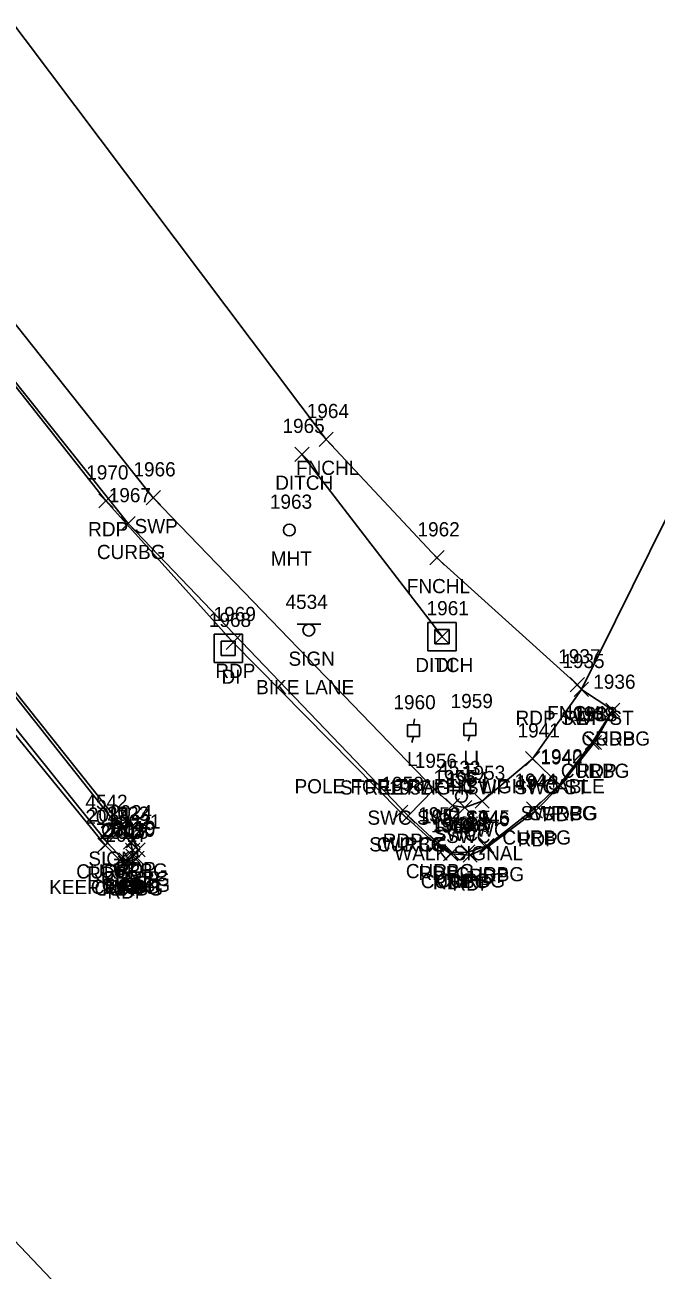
# Model space of a CAD drawing. Extents: x 1690689 to 1696275, y 438760 to 444007.
# Drawn here: x 1691729.4 to 1691818.3, y 439330.1 to 439505.4 of the extents above; entities that cross this region are included whole.
import ezdxf

# ---------------------------------------------------------------- set-up
doc = ezdxf.new("R2010")
doc.units = 0
for name, color, linetype in [('D_A', 7, 'Continuous'), ('D_I', 7, 'Continuous'), ('D_TIC', 7, 'Continuous'), ('DD', 7, 'Continuous'), ('DS', 7, 'Continuous'), ('L_A', 7, 'Continuous'), ('L_I', 7, 'Continuous'), ('L_TIC', 7, 'Continuous'), ('LFNC', 7, 'Continuous'), ('P_A', 7, 'Continuous'), ('P_I', 7, 'Continuous'), ('P_TIC', 7, 'Continuous'), ('PET', 7, 'Continuous'), ('R_A', 7, 'Continuous'), ('R_I', 7, 'Continuous'), ('R_TIC', 7, 'Continuous'), ('RC', 7, 'Continuous'), ('RSW', 7, 'Continuous'), ('S_A', 7, 'Continuous'), ('S_C', 7, 'Continuous'), ('S_I', 7, 'Continuous'), ('SSGN', 7, 'Continuous'), ('U_A', 7, 'Continuous'), ('U_C', 7, 'Continuous'), ('U_I', 7, 'Continuous'), ('ULP', 7, 'Continuous'), ('UTMH', 7, 'Continuous')]:
    doc.layers.add(name, color=color, linetype=linetype)

msp = doc.modelspace()

# ---------------------------------------------------------------- linework, layer by layer
at = {"layer": 'D_TIC'}
for points in [[(1691767.46, 439443.97), (1691769.46, 439445.97)], [(1691769.46, 439443.97), (1691767.46, 439445.97)], [(1691787.2, 439418.3), (1691789.2, 439420.3)], [(1691789.2, 439418.3), (1691787.2, 439420.3)]]:
    msp.add_lwpolyline(points, dxfattribs=at)
at = {"layer": 'DD'}
msp.add_lwpolyline([(1691788.2, 439419.3), (1691768.46, 439444.97)], dxfattribs=at)
at = {"layer": 'DS'}
for p, q in [((1691786.19, 439421.29), (1691790.19, 439421.29)), ((1691786.19, 439417.29), (1691786.19, 439421.29)), ((1691790.19, 439421.29), (1691790.19, 439417.29)), ((1691756.08, 439419.66), (1691760.08, 439419.66)), ((1691756.08, 439415.66), (1691756.08, 439419.66)), ((1691760.08, 439419.66), (1691760.08, 439415.66)), ((1691787.19, 439418.29), (1691787.19, 439420.29)), ((1691787.19, 439420.29), (1691789.19, 439420.29)), ((1691789.19, 439420.29), (1691789.19, 439418.29)), ((1691757.08, 439416.66), (1691757.08, 439418.66)), ((1691757.08, 439418.66), (1691759.08, 439418.66)), ((1691759.08, 439418.66), (1691759.08, 439416.66)), ((1691789.19, 439418.29), (1691787.19, 439418.29)), ((1691788.2, 439419.3), (1691788.2, 439419.3)), ((1691788.2, 439419.3), (1691788.2, 439419.3)), ((1691759.08, 439416.66), (1691757.08, 439416.66)), ((1691758.09, 439417.66), (1691758.09, 439417.66)), ((1691758.09, 439417.66), (1691758.09, 439417.66)), ((1691790.19, 439417.29), (1691786.19, 439417.29)), ((1691760.08, 439415.66), (1691756.08, 439415.66))]:
    msp.add_line(p, q, dxfattribs=at)
at = {"layer": 'L_TIC'}
for points in [[(1691770.88, 439446.07), (1691772.88, 439448.07)], [(1691772.88, 439446.07), (1691770.88, 439448.07)], [(1691786.48, 439429.41), (1691788.48, 439431.41)], [(1691788.48, 439429.41), (1691786.48, 439431.41)], [(1691806.26, 439411.53), (1691808.26, 439413.53)], [(1691808.26, 439411.53), (1691806.26, 439413.53)]]:
    msp.add_lwpolyline(points, dxfattribs=at)
at = {"layer": 'LFNC'}
msp.add_lwpolyline([(1691807.26, 439412.53), (1691787.48, 439430.41), (1691771.88, 439447.07), (1691690.47, 439555.17), (1691645.43, 439634.56), (1691611.1, 439707.77), (1691582.01, 439789.5), (1691566.71, 439848.94), (1691556.2, 439899.11), (1691546, 439958.42), (1691528.18, 440069.26), (1691515.01, 440157.78), (1691504.49, 440231.44), (1691500.26, 440300.18), (1691503.51, 440349.74)], dxfattribs=at)
at = {"layer": 'P_TIC'}
for points in [[(1691739.86, 439437.42), (1691741.86, 439439.42)], [(1691741.86, 439437.42), (1691739.86, 439439.42)], [(1691757.78, 439417.48), (1691759.78, 439419.48)], [(1691759.78, 439417.48), (1691757.78, 439419.48)], [(1691806.83, 439410.87), (1691808.83, 439412.87)], [(1691808.83, 439410.87), (1691806.83, 439412.87)], [(1691811.25, 439407.95), (1691813.25, 439409.95)], [(1691813.25, 439407.95), (1691811.25, 439409.95)], [(1691808.66, 439403.39), (1691810.66, 439405.39)], [(1691810.66, 439403.39), (1691808.66, 439405.39)], [(1691803.85, 439397.31), (1691805.85, 439399.31)], [(1691805.85, 439397.31), (1691803.85, 439399.31)], [(1691781.36, 439393.56), (1691783.36, 439395.56)], [(1691783.36, 439393.56), (1691781.36, 439395.56)], [(1691800.36, 439393.75), (1691802.36, 439395.75)], [(1691802.36, 439393.75), (1691800.36, 439395.75)], [(1691743.74, 439389.57), (1691745.74, 439391.57)], [(1691745.74, 439389.57), (1691743.74, 439391.57)], [(1691739.73, 439388.94), (1691741.73, 439390.94)], [(1691741.73, 439388.94), (1691739.73, 439390.94)], [(1691744.36, 439388.27), (1691746.36, 439390.27)], [(1691746.36, 439388.27), (1691744.36, 439390.27)], [(1691786.38, 439389.01), (1691788.38, 439391.01)], [(1691788.38, 439389.01), (1691786.38, 439391.01)], [(1691788.42, 439387.72), (1691790.42, 439389.72)], [(1691790.42, 439387.72), (1691788.42, 439389.72)], [(1691793.49, 439388.61), (1691795.49, 439390.61)], [(1691795.49, 439388.61), (1691793.49, 439390.61)], [(1691741.82, 439386.82), (1691743.82, 439388.82)], [(1691743.82, 439386.82), (1691741.82, 439388.82)], [(1691742.57, 439386.4), (1691744.57, 439388.4)], [(1691744.57, 439386.4), (1691742.57, 439388.4)], [(1691744.26, 439387.11), (1691746.26, 439389.11)], [(1691746.26, 439387.11), (1691744.26, 439389.11)], [(1691791.15, 439387.53), (1691793.15, 439389.53)], [(1691793.15, 439387.53), (1691791.15, 439389.53)]]:
    msp.add_lwpolyline(points, dxfattribs=at)
at = {"layer": 'PET'}
for points in [[(1691635.64, 439190.05), (1691676.02, 439233.65), (1691723.65, 439283.92), (1691748.95, 439310.32), (1691749.2, 439312.2), (1691740.13, 439321.47), (1691725.27, 439337.07), (1691702.51, 439363.5), (1691678.2, 439394.68), (1691673.58, 439401.13), (1691654.57, 439427.19), (1691640.83, 439446.56), (1691618.23, 439480.22), (1691600.47, 439509.04), (1691582.54, 439539.92), (1691568.85, 439565.16), (1691555.7, 439590.13)], [(1691827.04, 439450.64), (1691807.83, 439411.87), (1691812.25, 439408.95), (1691809.66, 439404.39), (1691804.85, 439398.31), (1691801.36, 439394.75), (1691794.49, 439389.61), (1691792.15, 439388.53), (1691789.42, 439388.72), (1691787.38, 439390.01), (1691782.36, 439394.56), (1691758.78, 439418.48), (1691740.86, 439438.42), (1691718.35, 439466.84)], [(1691722.34, 439412.47), (1691740.73, 439389.94), (1691742.82, 439387.82), (1691743.57, 439387.4), (1691745.26, 439388.11), (1691745.36, 439389.27), (1691744.74, 439390.57), (1691724.01, 439416.58)]]:
    msp.add_lwpolyline(points, dxfattribs=at)
at = {"layer": 'R_TIC'}
for points in [[(1691746.52, 439437.86), (1691748.52, 439439.86)], [(1691748.52, 439437.86), (1691746.52, 439439.86)], [(1691742.99, 439434.22), (1691744.99, 439436.22)], [(1691744.99, 439434.22), (1691742.99, 439436.22)], [(1691806.83, 439410.87), (1691808.83, 439412.87)], [(1691808.83, 439410.87), (1691806.83, 439412.87)], [(1691811.25, 439407.95), (1691813.25, 439409.95)], [(1691813.25, 439407.95), (1691811.25, 439409.95)], [(1691808.34, 439403.41), (1691810.34, 439405.41)], [(1691810.34, 439403.41), (1691808.34, 439405.41)], [(1691799.96, 439401.1), (1691801.96, 439403.1)], [(1691801.96, 439401.1), (1691799.96, 439403.1)], [(1691799.96, 439401.1), (1691801.96, 439403.1)], [(1691801.96, 439401.1), (1691799.96, 439403.1)], [(1691786.1, 439396.81), (1691788.1, 439398.81)], [(1691788.1, 439396.81), (1691786.1, 439398.81)], [(1691786.1, 439396.81), (1691788.1, 439398.81)], [(1691788.1, 439396.81), (1691786.1, 439398.81)], [(1691803.74, 439397.44), (1691805.74, 439399.44)], [(1691805.74, 439397.44), (1691803.74, 439399.44)], [(1691803.74, 439397.44), (1691805.74, 439399.44)], [(1691805.74, 439397.44), (1691803.74, 439399.44)], [(1691792.84, 439395.13), (1691794.84, 439397.13)], [(1691794.84, 439395.13), (1691792.84, 439397.13)], [(1691782.42, 439393.05), (1691784.42, 439395.05)], [(1691784.42, 439393.05), (1691782.42, 439395.05)], [(1691782.42, 439393.05), (1691784.42, 439395.05)], [(1691784.42, 439393.05), (1691782.42, 439395.05)], [(1691788.68, 439394.52), (1691790.68, 439396.52)], [(1691790.68, 439394.52), (1691788.68, 439396.52)], [(1691790.41, 439394.24), (1691792.41, 439396.24)], [(1691792.41, 439394.24), (1691790.41, 439396.24)], [(1691800.11, 439394.02), (1691802.11, 439396.02)], [(1691802.11, 439394.02), (1691800.11, 439396.02)], [(1691740.08, 439389.24), (1691742.08, 439391.24)], [(1691742.08, 439389.24), (1691740.08, 439391.24)], [(1691743.34, 439389.37), (1691745.34, 439391.37)], [(1691745.34, 439389.37), (1691743.34, 439391.37)], [(1691743.62, 439388.23), (1691745.62, 439390.23)], [(1691745.62, 439388.23), (1691743.62, 439390.23)], [(1691786.52, 439389.28), (1691788.52, 439391.28)], [(1691788.52, 439389.28), (1691786.52, 439391.28)], [(1691788.62, 439387.88), (1691790.62, 439389.88)], [(1691790.62, 439387.88), (1691788.62, 439389.88)], [(1691790.83, 439387.97), (1691792.83, 439389.97)], [(1691792.83, 439387.97), (1691790.83, 439389.97)], [(1691793.51, 439388.85), (1691795.51, 439390.85)], [(1691795.51, 439388.85), (1691793.51, 439390.85)], [(1691742.13, 439387.07), (1691744.13, 439389.07)], [(1691744.13, 439387.07), (1691742.13, 439389.07)], [(1691742.66, 439386.84), (1691744.66, 439388.84)], [(1691744.66, 439386.84), (1691742.66, 439388.84)], [(1691743.67, 439387.35), (1691745.67, 439389.35)], [(1691745.67, 439387.35), (1691743.67, 439389.35)]]:
    msp.add_lwpolyline(points, dxfattribs=at)
at = {"layer": 'RC'}
for points in [[(1691722.86, 439412.89), (1691741.08, 439390.24), (1691743.13, 439388.07), (1691743.66, 439387.84), (1691744.67, 439388.35), (1691744.62, 439389.23), (1691744.34, 439390.37), (1691723.78, 439416.24), (1691688.95, 439462.27), (1691667.16, 439493.65), (1691647.36, 439525.21), (1691624.45, 439564.61), (1691609.76, 439591.25), (1691592.4, 439625.11), (1691579.16, 439654.08), (1691570.08, 439674.89), (1691554.96, 439711.36), (1691542.03, 439747.07), (1691523.68, 439803.25), (1691504.86, 439874.81), (1691482.51, 439963.12), (1691465.94, 440025.49), (1691459.81, 440052.22)], [(1691812.25, 439408.95), (1691809.34, 439404.41), (1691804.74, 439398.44), (1691801.11, 439395.02), (1691794.51, 439389.85), (1691791.83, 439388.97), (1691789.62, 439388.88), (1691787.52, 439390.28), (1691783.42, 439394.05), (1691743.99, 439435.22), (1691718.62, 439466.95)]]:
    msp.add_lwpolyline(points, dxfattribs=at)
at = {"layer": 'RSW'}
for points in [[(1691787.1, 439397.81), (1691747.52, 439438.86), (1691722.59, 439470.19)], [(1691807.83, 439411.87), (1691800.96, 439402.1), (1691804.74, 439398.44)], [(1691800.96, 439402.1), (1691793.84, 439396.13), (1691791.41, 439395.24), (1691789.68, 439395.52), (1691787.1, 439397.81), (1691783.42, 439394.05)]]:
    msp.add_lwpolyline(points, dxfattribs=at)
at = {"layer": 'SSGN'}
for p, q in [((1691767.78, 439421.05), (1691771.12, 439421.05)), ((1691769.43, 439420.21), (1691769.43, 439420.21)), ((1691789.3, 439397.65), (1691792.63, 439397.65)), ((1691790.94, 439396.82), (1691790.94, 439396.82)), ((1691739.6, 439392.89), (1691742.93, 439392.89)), ((1691741.24, 439392.06), (1691741.24, 439392.06))]:
    msp.add_line(p, q, dxfattribs=at)
for centre in [(1691769.43, 439420.21), (1691790.94, 439396.82), (1691741.24, 439392.06)]:
    msp.add_circle(centre, 0.833, dxfattribs=at)
at = {"layer": 'ULP'}
for p, q in [((1691784.34, 439407.73), (1691784.17, 439406.89)), ((1691792.28, 439407.89), (1691792.11, 439407.06)), ((1691783.34, 439405.23), (1691783.34, 439406.89)), ((1691783.34, 439406.89), (1691785.01, 439406.89)), ((1691784.17, 439406.06), (1691784.17, 439406.06)), ((1691785.01, 439406.89), (1691785.01, 439405.23)), ((1691791.28, 439405.39), (1691791.28, 439407.06)), ((1691791.28, 439407.06), (1691792.94, 439407.06)), ((1691792.11, 439406.23), (1691792.11, 439406.23)), ((1691792.94, 439407.06), (1691792.94, 439405.39)), ((1691785.01, 439405.23), (1691783.34, 439405.23)), ((1691783.92, 439404.39), (1691784.17, 439405.23)), ((1691792.94, 439405.39), (1691791.28, 439405.39)), ((1691791.86, 439404.56), (1691792.11, 439405.39))]:
    msp.add_line(p, q, dxfattribs=at)
at = {"layer": 'UTMH'}
for p, q in [((1691766.69, 439434.3), (1691766.69, 439434.3)), ((1691767.52, 439434.3), (1691767.52, 439434.3))]:
    msp.add_line(p, q, dxfattribs=at)
msp.add_circle((1691766.69, 439434.3), 0.833, dxfattribs=at)

# ---------------------------------------------------------------- texts
at = {"layer": 'D_A'}
for s, p in [('DITCH', (1691764.7, 439439.97)), ('DITCH', (1691784.43, 439414.3)), ('DI', (1691787.25, 439414.3)), ('DI', (1691757.14, 439412.66))]:
    msp.add_text(s, height=2, dxfattribs=at).set_placement(p)
at = {"layer": 'D_I'}
for s, p in [('1965', (1691765.72, 439447.97)), ('1961', (1691786.02, 439422.3)), ('1961', (1691786.02, 439422.3)), ('1968', (1691755.35, 439420.66))]:
    msp.add_text(s, height=2, dxfattribs=at).set_placement(p)
at = {"layer": 'L_A'}
for p in [(1691767.63, 439442.07), (1691783.23, 439425.41), (1691803.01, 439407.53)]:
    msp.add_text('FNCHL', height=2, dxfattribs=at).set_placement(p)
at = {"layer": 'L_I'}
for s, p in [('1964', (1691769.14, 439450.07)), ('1962', (1691784.74, 439433.41)), ('1937', (1691804.57, 439415.53))]:
    msp.add_text(s, height=2, dxfattribs=at).set_placement(p)
at = {"layer": 'P_A'}
for p in [(1691738.35, 439433.42), (1691756.26, 439413.48), (1691805.32, 439406.87), (1691809.74, 439403.95), (1691807.14, 439399.39), (1691802.33, 439393.31), (1691779.85, 439389.56), (1691798.85, 439389.75), (1691738.22, 439384.94), (1691742.23, 439385.57), (1691742.85, 439384.27), (1691784.87, 439385.01), (1691791.98, 439384.61), (1691740.31, 439382.82), (1691741.05, 439382.4), (1691742.75, 439383.11), (1691786.91, 439383.72), (1691789.64, 439383.53)]:
    msp.add_text('RDP', height=2, dxfattribs=at).set_placement(p)
at = {"layer": 'P_I'}
for s, p in [('1970', (1691738.08, 439441.42)), ('1969', (1691756.03, 439421.48)), ('1935', (1691805.14, 439414.87)), ('1936', (1691809.5, 439411.95)), ('1938', (1691806.96, 439407.39)), ('1940', (1691802.07, 439401.31)), ('1958', (1691779.67, 439397.56)), ('1943', (1691798.67, 439397.75)), ('2013', (1691737.96, 439392.94)), ('2024', (1691741.4, 439393.57)), ('1951', (1691785.26, 439393.01)), ('2020', (1691741.84, 439391.11)), ('2021', (1691742.59, 439392.27)), ('1950', (1691786.64, 439391.72)), ('1947', (1691789.46, 439391.53)), ('1946', (1691791.74, 439392.61)), ('2016', (1691740, 439390.82)), ('2017', (1691740.79, 439390.4))]:
    msp.add_text(s, height=2, dxfattribs=at).set_placement(p)
at = {"layer": 'R_A'}
for s, p in [('SWP', (1691744.89, 439433.86)), ('CURBG', (1691739.58, 439430.22)), ('RDP SWP ST', (1691798.55, 439406.87)), ('CURBG', (1691807.83, 439403.95)), ('CURBG', (1691804.93, 439399.41)), ('SWP SWC ST', (1691791.56, 439397.1)), ('SWP SWC ST', (1691791.56, 439397.1)), ('SWP CG', (1691799.27, 439393.44)), ('CURBG', (1691800.32, 439393.44)), ('SWC SWP ST', (1691777.69, 439392.81)), ('SWC SWP ST', (1691777.69, 439392.81)), ('SWC', (1691791.21, 439391.13)), ('SWC', (1691787.04, 439390.52)), ('SWC', (1691788.77, 439390.24)), ('CURBG', (1691796.7, 439390.02)), ('SWC CG', (1691777.94, 439389.05)), ('CURBG', (1691779, 439389.05)), ('CURBG', (1691736.67, 439385.24)), ('CURBG', (1691739.92, 439385.37)), ('CURBG', (1691740.2, 439384.23)), ('CURBG', (1691783.1, 439385.28)), ('CURBG', (1691790.1, 439384.85)), ('CURBG', (1691738.72, 439383.07)), ('CURBG', (1691739.24, 439382.84)), ('CURBG', (1691740.25, 439383.35)), ('CURBG', (1691785.2, 439383.88)), ('CURBG', (1691787.41, 439383.97))]:
    msp.add_text(s, height=2, dxfattribs=at).set_placement(p)
at = {"layer": 'R_I'}
for s, p in [('1966', (1691744.73, 439441.86)), ('1967', (1691741.25, 439438.22)), ('1935', (1691805.14, 439414.87)), ('1936', (1691809.5, 439411.95)), ('1939', (1691806.64, 439407.41)), ('1941', (1691798.84, 439405.1)), ('1941', (1691798.84, 439405.1)), ('1956', (1691784.36, 439400.81)), ('1956', (1691784.36, 439400.81)), ('1942', (1691802.05, 439401.44)), ('1942', (1691802.05, 439401.44)), ('1955', (1691786.99, 439398.52)), ('1954', (1691788.72, 439398.24)), ('1953', (1691791.15, 439399.13)), ('1957', (1691780.72, 439397.05)), ('1957', (1691780.72, 439397.05)), ('1944', (1691798.42, 439398.02)), ('2014', (1691738.31, 439393.24)), ('2023', (1691741, 439393.37)), ('1952', (1691784.83, 439393.28)), ('1945', (1691791.82, 439392.85)), ('2022', (1691741.28, 439392.23)), ('2019', (1691741.89, 439391.35)), ('1949', (1691786.92, 439391.88)), ('1948', (1691789.14, 439391.97)), ('2015', (1691740.36, 439391.07)), ('2018', (1691740.89, 439390.84))]:
    msp.add_text(s, height=2, dxfattribs=at).set_placement(p)
at = {"layer": 'S_A'}
for p in [(1691766.57, 439415.19), (1691788.08, 439391.8), (1691738.38, 439387.04)]:
    msp.add_text('SIGN', height=2, dxfattribs=at).set_placement(p)
at = {"layer": 'S_C'}
for s, p in [('BIKE LANE', (1691762.01, 439411.19)), ('WALK SIGNAL', (1691781.48, 439387.8)), ('KEEP RIGHT', (1691732.87, 439383.04))]:
    msp.add_text(s, height=2, dxfattribs=at).set_placement(p)
at = {"layer": 'S_I'}
for s, p in [('4534', (1691766.15, 439423.19)), ('4533', (1691787.66, 439399.8)), ('4542', (1691737.96, 439395.04))]:
    msp.add_text(s, height=2, dxfattribs=at).set_placement(p)
at = {"layer": 'U_A'}
for s, p in [('MHT', (1691764.07, 439429.3)), ('LI', (1691783.28, 439401.06)), ('LI', (1691791.21, 439401.23))]:
    msp.add_text(s, height=2, dxfattribs=at).set_placement(p)
at = {"layer": 'U_C'}
for s, p in [('POLE FOR TRAFFIC LIGHT CABLE', (1691767.42, 439397.23)), ('STREET LIGHT', (1691773.83, 439397.06))]:
    msp.add_text(s, height=2, dxfattribs=at).set_placement(p)
at = {"layer": 'U_I'}
for s, p in [('1963', (1691763.95, 439437.3)), ('1960', (1691781.35, 439409.06)), ('1959', (1691789.41, 439409.23))]:
    msp.add_text(s, height=2, dxfattribs=at).set_placement(p)

doc.saveas('drawing.dxf')
